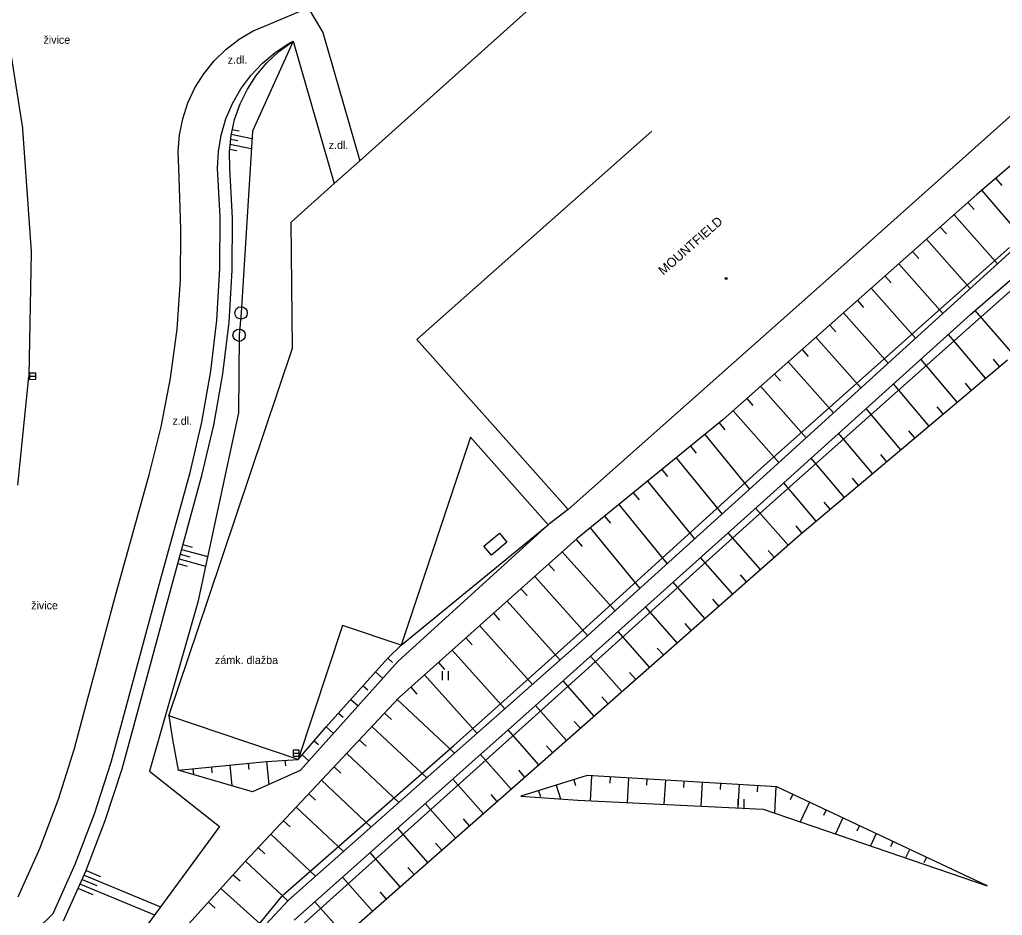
# Model space of a CAD drawing. Extents: x -538441 to -536770, y -1181008 to -1179809.
# Drawn here: x -538011.8 to -537932, y -1180230.4 to -1180157.6 of the extents above; entities that cross this region are included whole.
import ezdxf

# ---------------------------------------------------------------- set-up
doc = ezdxf.new("R2010")
doc.units = 0
for name, color, linetype in [('Vrstva 10', 7, 'Continuous'), ('Vrstva 11', 7, 'Continuous'), ('Vrstva 14', 7, 'Continuous'), ('Vrstva 15', 7, 'Continuous'), ('Vrstva 27', 7, 'Continuous'), ('Vrstva 36', 7, 'Continuous'), ('Vrstva 39', 7, 'Continuous'), ('Vrstva 40', 7, 'Continuous'), ('Vrstva 41', 7, 'Continuous'), ('Vrstva 5', 7, 'Continuous')]:
    doc.layers.add(name, color=color, linetype=linetype)

msp = doc.modelspace()

# ---------------------------------------------------------------- linework, layer by layer
at = {"layer": 'Vrstva 10'}
for p, q in [((-538011.54, -1180166.425), (-538013.08, -1180156.609)), ((-537992.751, -1180158.468), (-537988.35, -1180156.65)), ((-538011.53, -1180166.51), (-538011.54, -1180166.425)), ((-538010.832, -1180176.438), (-538011.53, -1180166.51)), ((-537998.713, -1180173.701), (-537998.869, -1180169.657)), ((-537989.614, -1180184.288), (-537989.73, -1180174.06)), ((-538011.029, -1180186.539), (-538010.83, -1180176.528)), ((-538010.83, -1180176.528), (-538010.832, -1180176.438)), ((-537996.46, -1180204.617), (-537989.614, -1180184.288)), ((-538011.927, -1180195.429), (-538011.034, -1180186.62)), ((-538011.034, -1180186.62), (-538011.029, -1180186.539)), ((-537975.167, -1180191.548), (-537980.805, -1180208.453)), ((-537968.849, -1180198.666), (-537975.167, -1180191.548)), ((-538003.948, -1180204.205), (-538001.271, -1180194.584)), ((-537967.24, -1180197.424), (-537968.849, -1180198.666)), ((-538006.598, -1180214.078), (-538003.948, -1180204.205)), ((-537999.669, -1180214.173), (-537996.46, -1180204.617)), ((-537985.553, -1180206.839), (-537989.157, -1180217.729)), ((-537980.805, -1180208.453), (-537985.553, -1180206.839)), ((-537989.157, -1180217.729), (-537999.669, -1180214.173))]:
    msp.add_line(p, q, dxfattribs=at)
for points in [[(-537966.75, -1180153.44), (-537984.165, -1180169.066), (-537986.232, -1180170.921), (-537989.73, -1180174.06)], [(-537995.993, -1180160.957), (-537995.032, -1180160.013), (-537993.967, -1180159.19), (-537992.811, -1180158.499), (-537992.751, -1180158.468)], [(-537998.869, -1180169.657), (-537998.919, -1180168.311), (-537998.809, -1180166.969), (-537998.541, -1180165.649), (-537998.118, -1180164.371), (-537997.547, -1180163.151), (-537996.835, -1180162.008), (-537995.993, -1180160.957)], [(-537998.725, -1180178.746), (-537998.685, -1180174.726), (-537998.713, -1180173.701)], [(-537999.525, -1180186.741), (-537999.006, -1180182.755), (-537998.725, -1180178.746)], [(-538001.271, -1180194.584), (-538000.281, -1180190.689), (-537999.525, -1180186.741)], [(-538008.635, -1180220.945), (-538007.335, -1180216.843), (-538006.598, -1180214.078)], [(-538011.91, -1180228.9), (-538010.161, -1180224.968), (-538008.635, -1180220.945)]]:
    msp.add_lwpolyline(points, dxfattribs=at)
at = {"layer": 'Vrstva 11'}
for p, q in [((-537988.35, -1180156.65), (-537987.169, -1180158.646)), ((-537987.169, -1180158.646), (-537984.165, -1180169.066)), ((-537989.571, -1180159.339), (-537986.232, -1180170.921)), ((-538000.349, -1180203.127), (-537997.944, -1180194.404)), ((-538003.543, -1180214.962), (-538000.349, -1180203.127)), ((-538010.526, -1180231.697), (-538009.059, -1180230.264))]:
    msp.add_line(p, q, dxfattribs=at)
for points in [[(-537992.072, -1180161.141), (-537991.028, -1180160.264), (-537989.888, -1180159.515), (-537989.571, -1180159.339)], [(-537995.714, -1180169.682), (-537995.644, -1180168.32), (-537995.416, -1180166.976), (-537995.031, -1180165.667), (-537994.496, -1180164.413), (-537993.819, -1180163.23), (-537993.007, -1180162.134), (-537992.072, -1180161.141)], [(-537995.516, -1180177.823), (-537995.505, -1180173.624), (-537995.714, -1180169.682)], [(-537996.255, -1180186.183), (-537995.766, -1180182.013), (-537995.516, -1180177.823)], [(-537997.944, -1180194.404), (-537996.982, -1180190.318), (-537996.255, -1180186.183)], [(-537973.47, -1180201.13), (-537974.082, -1180200.403), (-537972.822, -1180199.343), (-537972.21, -1180200.07), (-537973.47, -1180201.13)], [(-538005.697, -1180222.145), (-538004.354, -1180217.96), (-538003.543, -1180214.962)], [(-538009.059, -1180230.264), (-538007.267, -1180226.251), (-538005.697, -1180222.145)]]:
    msp.add_lwpolyline(points, dxfattribs=at)
at = {"layer": 'Vrstva 14'}
for p, q in [((-537989.571, -1180159.339), (-537992.881, -1180166.666)), ((-537919.61, -1180159.43), (-537934.03, -1180171.82)), ((-537992.881, -1180166.666), (-537993.807, -1180181.441)), ((-537934.56, -1180181.57), (-537918.56, -1180167.66)), ((-537918.46, -1180168.28), (-537933.94, -1180181.97)), ((-537934.03, -1180171.82), (-537954.68, -1180190.13)), ((-537951.33, -1180193.87), (-537931.39, -1180176.11)), ((-537931.12, -1180176.32), (-537950.83, -1180194.25)), ((-537993.807, -1180181.441), (-537993.959, -1180183.252)), ((-537951.37, -1180196.73), (-537934.56, -1180181.57)), ((-537933.94, -1180181.97), (-537950.87, -1180197.03)), ((-537993.959, -1180183.252), (-537994.001, -1180189.56)), ((-537948.57, -1180199.6), (-537931.55, -1180185.24)), ((-537994.001, -1180189.56), (-537997.31, -1180204.951)), ((-537954.68, -1180190.13), (-537966.49, -1180199.76)), ((-537966.04, -1180207.22), (-537951.33, -1180193.87)), ((-537950.83, -1180194.25), (-537965.61, -1180207.64)), ((-537999.384, -1180203.388), (-537996.978, -1180194.661)), ((-537969.66, -1180213.15), (-537951.37, -1180196.73)), ((-537950.87, -1180197.03), (-537969.13, -1180213.49)), ((-537968.849, -1180198.666), (-537981.03, -1180209.74)), ((-537980.805, -1180208.453), (-537968.849, -1180198.666)), ((-537966.49, -1180199.76), (-537980.95, -1180212.69)), ((-537967.96, -1180216.71), (-537948.57, -1180199.6)), ((-538002.573, -1180215.204), (-537999.384, -1180203.388)), ((-537997.31, -1180204.951), (-538001.24, -1180218.68)), ((-537976.54, -1180216.61), (-537966.04, -1180207.22)), ((-537965.61, -1180207.64), (-537976.24, -1180217.03)), ((-537981.874, -1180209.505), (-537980.805, -1180208.453)), ((-537981.03, -1180209.74), (-537988.99, -1180218.63)), ((-537986.893, -1180215.078), (-537981.874, -1180209.505)), ((-537980.95, -1180212.69), (-537993.5, -1180226.05)), ((-537989.48, -1180230.78), (-537969.66, -1180213.15)), ((-537969.13, -1180213.49), (-537988.98, -1180231.3)), ((-537990.4, -1180228.76), (-537976.54, -1180216.61)), ((-537976.24, -1180217.03), (-537989.94, -1180229.16)), ((-537986.64, -1180233.14), (-537967.96, -1180216.71)), ((-537998.92, -1180218.6), (-537991.74, -1180217.891)), ((-538001.24, -1180218.68), (-537995.559, -1180223.187)), ((-537992.87, -1180220.37), (-537998.92, -1180218.6)), ((-537988.99, -1180218.63), (-537992.87, -1180220.37)), ((-537965.68, -1180219.04), (-537971.07, -1180220.72)), ((-537950.27, -1180219.95), (-537965.68, -1180219.04)), ((-537933.2, -1180227.99), (-537950.27, -1180219.95)), ((-537971.07, -1180220.72), (-537966.44, -1180221.04)), ((-537966.44, -1180221.04), (-537951.385, -1180221.767)), ((-537951.385, -1180221.767), (-537933.2, -1180227.99)), ((-537995.559, -1180223.187), (-538003.9, -1180234.529)), ((-537993.5, -1180226.05), (-537998.57, -1180231.67))]:
    msp.add_line(p, q, dxfattribs=at)
for points in [[(-537991.707, -1180161.102), (-537990.734, -1180160.187), (-537989.571, -1180159.339)], [(-537994.714, -1180169.674), (-537994.743, -1180168.339), (-537994.613, -1180167.01), (-537994.324, -1180165.705), (-537993.882, -1180164.445), (-537993.292, -1180163.246), (-537992.564, -1180162.126), (-537991.707, -1180161.102)], [(-537994.52, -1180177.968), (-537994.502, -1180173.742), (-537994.714, -1180169.674)], [(-537995.274, -1180186.384), (-537994.777, -1180182.187), (-537994.52, -1180177.968)], [(-537996.978, -1180194.661), (-537996.008, -1180190.547), (-537995.274, -1180186.384)], [(-537999.669, -1180214.173), (-537999.366, -1180216.096), (-537998.92, -1180218.6)], [(-538004.831, -1180222.695), (-538003.467, -1180218.489), (-538002.573, -1180215.204)], [(-537991.74, -1180217.891), (-537989.157, -1180217.729), (-537986.893, -1180215.078)], [(-538008.234, -1180230.856), (-538006.422, -1180226.822), (-538004.831, -1180222.695)], [(-537994.42, -1180233.671), (-537993.163, -1180232.136), (-537990.4, -1180228.76)], [(-537989.94, -1180229.16), (-537992.9, -1180232.33), (-537994.157, -1180233.897)]]:
    msp.add_lwpolyline(points, dxfattribs=at)
at = {"layer": 'Vrstva 15'}
for p, q in [((-537994.604, -1180166.914), (-537992.918, -1180167.259)), ((-537994.524, -1180166.522), (-537993.948, -1180166.64)), ((-537994.702, -1180167.711), (-537992.969, -1180168.066)), ((-537994.657, -1180167.312), (-537994.079, -1180167.43)), ((-537994.732, -1180168.112), (-537994.15, -1180168.231)), ((-537932.496, -1180170.502), (-537932.007, -1180171.071)), ((-537933.633, -1180171.479), (-537930.179, -1180175.499)), ((-537934.761, -1180172.468), (-537934.264, -1180173.029)), ((-537935.883, -1180173.463), (-537932.355, -1180177.443)), ((-537937.006, -1180174.459), (-537936.508, -1180175.02)), ((-537938.128, -1180175.454), (-537934.574, -1180179.462)), ((-537939.251, -1180176.449), (-537938.753, -1180177.01)), ((-537940.373, -1180177.444), (-537936.793, -1180181.481)), ((-537941.495, -1180178.439), (-537940.998, -1180179)), ((-537942.618, -1180179.434), (-537939.013, -1180183.5)), ((-537943.74, -1180180.43), (-537943.242, -1180180.991)), ((-537944.862, -1180181.425), (-537941.232, -1180185.519)), ((-537931.052, -1180184.802), (-537934.184, -1180181.243)), ((-537945.985, -1180182.42), (-537945.487, -1180182.981)), ((-537947.107, -1180183.415), (-537943.451, -1180187.538)), ((-537933.336, -1180186.747), (-537936.346, -1180183.18)), ((-537948.229, -1180184.41), (-537947.732, -1180184.971)), ((-537949.352, -1180185.405), (-537945.671, -1180189.557)), ((-537935.629, -1180188.682), (-537938.575, -1180185.191)), ((-537932.19, -1180185.78), (-537932.673, -1180185.207)), ((-537950.474, -1180186.401), (-537949.976, -1180186.962)), ((-537951.596, -1180187.396), (-537947.89, -1180191.576)), ((-537937.922, -1180190.616), (-537940.804, -1180187.201)), ((-537934.483, -1180187.714), (-537934.966, -1180187.141)), ((-537952.719, -1180188.391), (-537952.221, -1180188.952)), ((-537953.841, -1180189.386), (-537950.109, -1180193.594)), ((-537940.215, -1180192.551), (-537943.033, -1180189.211)), ((-537936.776, -1180189.649), (-537937.259, -1180189.076)), ((-537954.973, -1180190.369), (-537954.499, -1180190.951)), ((-537939.069, -1180191.584), (-537939.552, -1180191.01)), ((-537956.136, -1180191.317), (-537952.506, -1180195.769)), ((-537942.508, -1180194.485), (-537945.262, -1180191.221)), ((-537957.298, -1180192.265), (-537956.825, -1180192.846)), ((-537958.461, -1180193.213), (-537954.733, -1180197.786)), ((-537944.801, -1180196.42), (-537947.491, -1180193.232)), ((-537941.361, -1180193.518), (-537941.845, -1180192.945)), ((-537959.624, -1180194.161), (-537959.15, -1180194.742)), ((-537943.654, -1180195.453), (-537944.138, -1180194.879)), ((-537960.786, -1180195.109), (-537956.959, -1180199.802)), ((-537947.094, -1180198.354), (-537949.72, -1180195.242)), ((-537961.949, -1180196.057), (-537961.475, -1180196.638)), ((-537963.111, -1180197.005), (-537959.185, -1180201.819)), ((-537949.371, -1180200.307), (-537952.016, -1180197.31)), ((-537945.947, -1180197.387), (-537946.431, -1180196.814)), ((-537964.274, -1180197.953), (-537963.8, -1180198.534)), ((-537965.436, -1180198.901), (-537961.411, -1180203.836)), ((-537948.24, -1180199.322), (-537948.724, -1180198.749)), ((-537951.621, -1180202.292), (-537954.248, -1180199.314)), ((-537998.524, -1180200.269), (-537997.766, -1180200.478)), ((-537966.594, -1180199.853), (-537966.095, -1180200.412)), ((-537998.843, -1180201.426), (-537996.68, -1180202.022)), ((-537998.737, -1180201.04), (-537997.978, -1180201.249)), ((-537998.63, -1180200.655), (-537996.512, -1180201.239)), ((-537967.713, -1180200.853), (-537963.419, -1180205.655)), ((-537953.87, -1180204.277), (-537956.481, -1180201.318)), ((-537950.496, -1180201.299), (-537950.992, -1180200.737)), ((-537998.949, -1180201.811), (-537998.191, -1180202.02)), ((-537968.831, -1180201.853), (-537968.331, -1180202.412)), ((-537969.949, -1180202.853), (-537965.643, -1180207.669)), ((-537952.745, -1180203.284), (-537953.242, -1180202.722)), ((-537956.12, -1180206.262), (-537958.713, -1180203.322)), ((-537971.067, -1180203.853), (-537970.567, -1180204.412)), ((-537972.185, -1180204.853), (-537967.891, -1180209.655)), ((-537958.369, -1180208.247), (-537960.946, -1180205.327)), ((-537954.995, -1180205.269), (-537955.491, -1180204.707)), ((-537973.303, -1180205.853), (-537972.804, -1180206.412)), ((-537974.422, -1180206.852), (-537970.14, -1180211.641)), ((-537957.244, -1180207.254), (-537957.741, -1180206.692)), ((-537960.618, -1180210.232), (-537963.178, -1180207.331)), ((-537975.54, -1180207.852), (-537975.04, -1180208.411)), ((-537976.658, -1180208.852), (-537972.388, -1180213.627)), ((-537962.868, -1180212.217), (-537965.411, -1180209.335)), ((-537959.494, -1180209.239), (-537959.99, -1180208.677)), ((-537981.874, -1180209.505), (-537981.502, -1180209.839)), ((-537977.776, -1180209.852), (-537977.276, -1180210.411)), ((-537982.878, -1180210.619), (-537982.291, -1180211.148)), ((-537978.894, -1180210.852), (-537974.636, -1180215.613)), ((-537961.743, -1180211.224), (-537962.239, -1180210.662)), ((-537983.881, -1180211.734), (-537983.51, -1180212.069)), ((-537965.117, -1180214.202), (-537967.643, -1180211.339)), ((-537980.012, -1180211.852), (-537979.513, -1180212.411)), ((-537984.885, -1180212.849), (-537984.292, -1180213.383)), ((-537981.116, -1180212.867), (-537976.468, -1180217.232)), ((-537967.367, -1180216.187), (-537969.876, -1180213.342)), ((-537963.993, -1180213.209), (-537964.489, -1180212.647)), ((-537985.889, -1180213.963), (-537985.517, -1180214.298)), ((-537982.143, -1180213.96), (-537981.596, -1180214.473)), ((-537966.242, -1180215.194), (-537966.738, -1180214.632)), ((-537986.893, -1180215.078), (-537986.293, -1180215.618)), ((-537983.17, -1180215.053), (-537978.724, -1180219.229)), ((-537969.619, -1180218.169), (-537972.113, -1180215.332)), ((-537987.867, -1180216.218), (-537987.525, -1180216.527)), ((-537984.197, -1180216.146), (-537983.65, -1180216.66)), ((-537968.492, -1180217.178), (-537968.988, -1180216.615)), ((-537988.842, -1180217.36), (-537988.294, -1180217.853)), ((-537985.224, -1180217.24), (-537980.98, -1180221.227)), ((-537971.871, -1180220.15), (-537974.355, -1180217.326)), ((-537994.725, -1180218.186), (-537994.558, -1180219.876)), ((-537993.232, -1180218.038), (-537993.183, -1180218.536)), ((-537991.74, -1180217.891), (-537991.553, -1180219.779)), ((-537990.242, -1180217.797), (-537990.198, -1180218.241)), ((-537997.711, -1180218.481), (-537997.662, -1180218.978)), ((-537996.218, -1180218.333), (-537996.169, -1180218.831)), ((-537986.251, -1180218.333), (-537985.704, -1180218.846)), ((-537970.745, -1180219.159), (-537971.24, -1180218.596)), ((-537987.278, -1180219.426), (-537983.235, -1180223.224)), ((-537974.124, -1180222.131), (-537976.597, -1180219.32)), ((-537966.774, -1180219.381), (-537966.625, -1180219.858)), ((-537965.326, -1180219.061), (-537965.446, -1180221.088)), ((-537963.829, -1180219.149), (-537963.858, -1180219.648)), ((-537962.332, -1180219.238), (-537962.449, -1180221.233)), ((-537960.834, -1180219.326), (-537960.864, -1180219.825)), ((-537959.337, -1180219.415), (-537959.453, -1180221.377)), ((-537957.839, -1180219.503), (-537957.869, -1180220.002)), ((-537956.342, -1180219.591), (-537956.456, -1180221.522)), ((-537954.845, -1180219.68), (-537954.874, -1180220.179)), ((-537953.347, -1180219.768), (-537953.459, -1180221.667)), ((-537988.305, -1180220.52), (-537987.758, -1180221.033)), ((-537972.998, -1180221.141), (-537973.493, -1180220.578)), ((-537969.638, -1180220.274), (-537969.489, -1180220.751)), ((-537968.206, -1180219.827), (-537967.858, -1180220.942)), ((-537951.85, -1180219.857), (-537951.879, -1180220.356)), ((-537950.352, -1180219.945), (-537950.478, -1180222.077)), ((-537948.988, -1180220.554), (-537949.201, -1180221.006)), ((-537976.377, -1180224.113), (-537978.838, -1180221.314)), ((-537947.631, -1180221.193), (-537948.385, -1180222.794)), ((-537989.332, -1180221.613), (-537985.491, -1180225.221)), ((-537946.274, -1180221.832), (-537946.487, -1180222.285)), ((-537990.359, -1180222.706), (-537989.812, -1180223.22)), ((-537975.25, -1180223.122), (-537975.746, -1180222.559)), ((-537944.917, -1180222.471), (-537945.529, -1180223.771)), ((-537991.386, -1180223.799), (-537987.747, -1180227.218)), ((-537978.629, -1180226.094), (-537981.08, -1180223.308)), ((-537943.56, -1180223.111), (-537943.773, -1180223.563)), ((-537942.203, -1180223.75), (-537942.673, -1180224.748)), ((-537977.503, -1180225.103), (-537977.998, -1180224.54)), ((-537940.846, -1180224.389), (-537941.059, -1180224.841)), ((-537992.413, -1180224.893), (-537991.866, -1180225.406)), ((-537980.882, -1180228.075), (-537983.321, -1180225.302)), ((-537939.489, -1180225.028), (-537939.817, -1180225.726)), ((-537993.44, -1180225.986), (-537989.997, -1180229.221)), ((-537938.132, -1180225.667), (-537938.345, -1180226.12)), ((-538006.394, -1180226.754), (-538005.22, -1180227.242)), ((-537979.755, -1180227.085), (-537980.251, -1180226.522)), ((-538006.701, -1180227.493), (-538005.531, -1180227.98)), ((-538006.548, -1180227.123), (-538000.35, -1180229.701)), ((-537994.446, -1180227.099), (-537993.889, -1180227.601)), ((-537983.134, -1180230.057), (-537985.563, -1180227.296)), ((-538007.008, -1180228.231), (-538005.849, -1180228.713)), ((-538006.855, -1180227.862), (-538000.838, -1180230.365)), ((-537995.451, -1180228.212), (-537991.979, -1180231.344)), ((-537982.008, -1180229.066), (-537982.503, -1180228.503)), ((-537996.455, -1180229.326), (-537995.899, -1180229.828)), ((-537985.387, -1180232.038), (-537987.804, -1180229.29))]:
    msp.add_line(p, q, dxfattribs=at)
at = {"layer": 'Vrstva 27'}
for p, q in [((-538010.98, -1180186.584), (-538010.48, -1180186.576)), ((-537989.58, -1180217.222), (-537989.08, -1180217.222))]:
    msp.add_line(p, q, dxfattribs=at)
for points in [[(-538010.976, -1180186.834), (-538010.476, -1180186.826), (-538010.484, -1180186.326), (-538010.984, -1180186.334)], [(-537989.58, -1180217.472), (-537989.08, -1180217.472), (-537989.08, -1180216.972), (-537989.58, -1180216.972)]]:
    msp.add_lwpolyline(points, close=True, dxfattribs=at)
for centre in [(-537993.807, -1180181.441), (-537993.959, -1180183.252)]:
    msp.add_circle(centre, 0.5, dxfattribs=at)
at = {"layer": 'Vrstva 36'}
for p, q in [((-537977.452, -1180211.297), (-537977.452, -1180210.547)), ((-537976.952, -1180211.297), (-537976.952, -1180210.547)), ((-537953.424, -1180221.718), (-537953.424, -1180220.968)), ((-537952.924, -1180221.718), (-537952.924, -1180220.968))]:
    msp.add_line(p, q, dxfattribs=at)
at = {"layer": 'Vrstva 39'}
for radius in [0.09, 0.0398]:
    msp.add_circle((-537954.395, -1180178.638), radius, dxfattribs=at)
at = {"layer": 'Vrstva 5'}
for p, q in [((-537922.11, -1180157.18), (-537946.097, -1180178.651)), ((-537979.517, -1180183.597), (-537960.443, -1180166.661)), ((-537967.24, -1180197.424), (-537946.097, -1180178.651)), ((-537967.24, -1180197.424), (-537979.517, -1180183.597))]:
    msp.add_line(p, q, dxfattribs=at)

# ---------------------------------------------------------------- texts
at = {"layer": 'Vrstva 40'}
for s, p in [('živice', (-538009.854, -1180159.56)), ('z.dl.', (-537994.889, -1180161.178)), ('z.dl.', (-537986.684, -1180168.114)), ('z.dl.', (-537999.375, -1180190.531)), ('živice', (-538010.853, -1180205.528)), ('zámk. dlažba', (-537995.92, -1180209.974))]:
    msp.add_text(s, height=0.65, dxfattribs=at).set_placement(p)
at = {"layer": 'Vrstva 41'}
msp.add_text('MOUNTFIELD', height=0.75, rotation=41.43459, dxfattribs=at).set_placement((-537959.498, -1180178.41))

doc.saveas('drawing.dxf')
